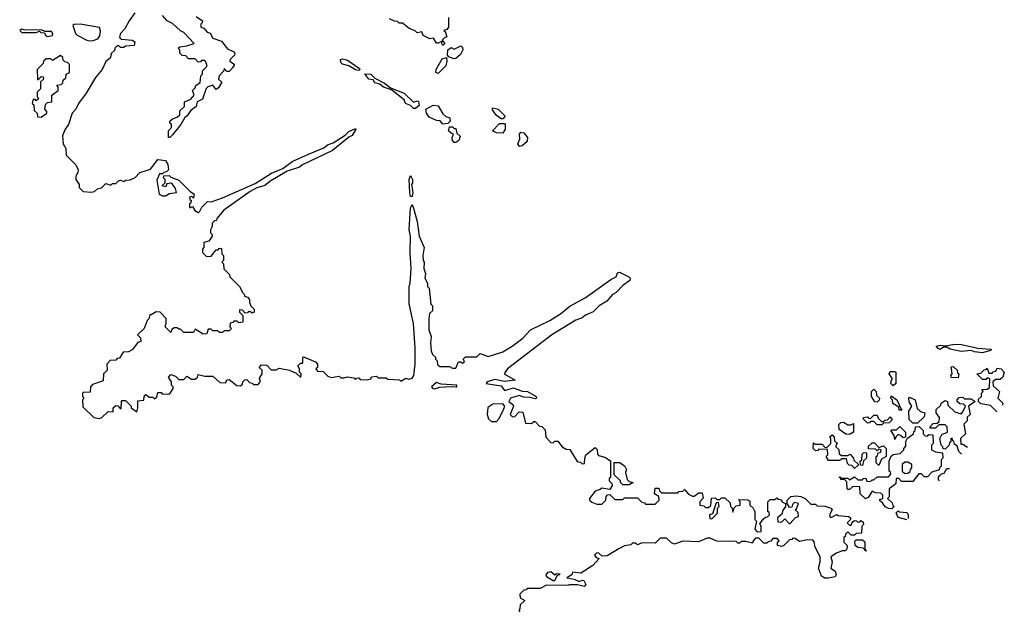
# Model space of a CAD drawing. Extents: x 2293139 to 2515392, y 824115 to 1006937.
# Tile 354 of 417: x 2476792 to 2482870, y 835735 to 839382. Entities that reach past the tile are written whole.
import ezdxf

# ---------------------------------------------------------------- set-up
doc = ezdxf.new("R2010")
doc.units = 0

msp = doc.modelspace()

# ---------------------------------------------------------------- linework, layer by layer
at = {"layer": '0CON10XD'}
for points in [[(2477503.3, 839425), (2477467.5, 839375), (2477442.5, 839325), (2477415, 839296.2), (2477408.8, 839275), (2477412.5, 839265), (2477421.7, 839261.7), (2477486, 839256), (2477502.5, 839245), (2477498.3, 839221.7), (2477445, 839217.5), (2477435, 839210), (2477415, 839210), (2477405, 839220), (2477395, 839220), (2477380, 839205), (2477378.3, 839191.7), (2477360, 839175), (2477350, 839145), (2477325, 839122.5), (2477302.5, 839075), (2477260, 839025), (2477202.9, 838927.1), (2477155, 838863.3), (2477140, 838830), (2477116.2, 838805), (2477094, 838735), (2477073.8, 838705), (2477057.5, 838665), (2477060, 838615), (2477077, 838587), (2477080, 838545), (2477140, 838485), (2477152.5, 838455), (2477151.7, 838438.3), (2477140, 838415), (2477140, 838395), (2477160, 838365), (2477160, 838345), (2477185, 838320), (2477235, 838317.5), (2477255, 838320), (2477273, 838337), (2477297, 838343), (2477310, 838355), (2477325, 838370), (2477355, 838360), (2477365, 838370), (2477385, 838370), (2477403, 838387), (2477415, 838390), (2477435, 838382.5), (2477445, 838390), (2477475, 838392.5), (2477505, 838407.5), (2477535, 838437.5), (2477600.7, 838459.3), (2477645, 838517.5), (2477691.7, 838511.7), (2477707, 838487), (2477710, 838455), (2477698.3, 838441.7), (2477681.7, 838438.3), (2477675, 838430), (2477655, 838430), (2477638.3, 838391.7), (2477652.5, 838305), (2477675, 838293.3), (2477695, 838293.3), (2477715, 838307.5), (2477760, 838315), (2477755, 838340), (2477736.7, 838366.7), (2477725, 838372.5), (2477701.7, 838368.3), (2477695, 838350), (2477670, 838355), (2477690, 838375), (2477690, 838395), (2477680, 838405), (2477681.7, 838418.3), (2477715, 838420), (2477725, 838410), (2477775, 838390), (2477843.3, 838323.3), (2477870, 838305), (2477865, 838280), (2477855, 838290), (2477840, 838285), (2477841.7, 838271.7), (2477850, 838265), (2477848.3, 838251.7), (2477840, 838245), (2477840, 838225), (2477845, 838220), (2477858.3, 838228.3), (2477873.6, 838203.6), (2477895, 838192), (2477902.5, 838195), (2477916.1, 838223.9), (2477951.7, 838258.3), (2477975, 838257.5), (2478045, 838282), (2478245, 838371.2), (2478347.5, 838435), (2478416.2, 838463.8), (2478475, 838506.7), (2478575, 838552), (2478669.7, 838590.3), (2478691.7, 838608.3), (2478727.7, 838622.3), (2478800.8, 838669.2), (2478825, 838691.2), (2478865, 838710), (2478867.5, 838705), (2478845, 838666.7), (2478824.1, 838655.9), (2478723.3, 838575), (2478537.5, 838485), (2478519.6, 838470.4), (2478443.8, 838446.2), (2478343, 838387), (2478305, 838358), (2478256.4, 838343.6), (2478215, 838321.2), (2478052.5, 838205), (2478010, 838155), (2478008.3, 838141.7), (2477995, 838140), (2477980, 838125), (2477980, 838105), (2477970, 838085), (2477970, 838065), (2477980, 838055), (2477980, 838045), (2477960, 838015), (2477930, 838005), (2477930, 837975), (2477920, 837965), (2477920, 837945), (2477945, 837920), (2477975, 837922.5), (2478005, 837960), (2478018.3, 837961.7), (2478025, 837970), (2478038.3, 837968.3), (2478040, 837935), (2478050, 837925), (2478050, 837895), (2478040, 837885), (2478050, 837875), (2478053, 837843), (2478088.3, 837808.3), (2478090, 837795), (2478150, 837735), (2478160, 837715)], [(2477881.7, 839401.7), (2477920, 839375), (2477918.3, 839361.7), (2477910, 839355), (2477910, 839335), (2477928.3, 839328.3), (2477950, 839305), (2477968.3, 839298.3), (2477985, 839267.5), (2478038.3, 839248.3), (2478075, 839201.2), (2478114, 839184), (2478120, 839175), (2478118, 839162), (2478092.5, 839135), (2478090, 839125), (2478117.5, 839105), (2478106.4, 839083.6), (2478085, 839062.5), (2478071.7, 839061.7), (2478055, 839080), (2478052.5, 839065), (2478023.3, 839035), (2478020, 839015), (2478040, 838995), (2478019.3, 838960.7), (2478005, 838950), (2477985, 838977.5), (2477953.6, 838966.4), (2477944, 838956), (2477920, 838890), (2477887.5, 838875), (2477881.2, 838845), (2477848.8, 838821.2), (2477825, 838786.7), (2477812, 838778), (2477786.2, 838735), (2477735, 838670), (2477720, 838655), (2477710, 838655), (2477710, 838695), (2477730, 838715), (2477730, 838735), (2477721.7, 838741.7), (2477720, 838755), (2477735, 838770), (2477765, 838780), (2477780, 838795), (2477781.7, 838818.3), (2477810, 838845), (2477810, 838875), (2477848.3, 838891.7), (2477870, 838915), (2477860, 838945), (2477875, 838960), (2477880, 838975), (2477907, 838993), (2477910, 839035), (2477920, 839045), (2477920, 839065), (2477947, 839093), (2477947, 839107), (2477935, 839130), (2477915, 839130), (2477908.3, 839121.7), (2477895, 839120), (2477875, 839140), (2477835, 839140), (2477818.3, 839158.3), (2477795, 839160), (2477780, 839175), (2477780, 839195), (2477770, 839205), (2477780, 839215), (2477825, 839220), (2477870, 839235), (2477805, 839302.5), (2477785, 839312.5), (2477735, 839357.5), (2477703.6, 839373.6), (2477675, 839407.5)], [(2479440, 839395), (2479440, 839335), (2479428.3, 839321.7), (2479410, 839315), (2479418.3, 839308.3), (2479430, 839275), (2479415, 839270), (2479400, 839255), (2479416, 839235), (2479405, 839223.3), (2479397.5, 839235), (2479400, 839250), (2479375, 839236.7), (2479365, 839237.5), (2479347, 839267), (2479325, 839262.5), (2479283.6, 839283.6), (2479275, 839307.5), (2479245, 839300), (2479233, 839313), (2479197.5, 839327.5), (2479155, 839360), (2479135, 839360), (2479125, 839370), (2479105, 839372.5), (2479075, 839387.5)], [(2476965, 839278.8), (2476995, 839283.3), (2476997.5, 839295), (2476988.3, 839308.3), (2476948.3, 839308.3), (2476925, 839320), (2476825, 839317.5), (2476805, 839322.5), (2476792.5, 839315), (2476805, 839303.3), (2476895, 839302.5), (2476915, 839310), (2476923, 839303), (2476945, 839300), (2476952.5, 839285), (2476965, 839278.8)], [(2477225, 839250.5), (2477245, 839253.1), (2477275, 839263.8), (2477288.1, 839281.9), (2477291.7, 839311.7), (2477284.2, 839334.2), (2477165, 839353.3), (2477128.3, 839351.7), (2477120, 839345), (2477136.4, 839296.4), (2477146.4, 839286.4), (2477206, 839256), (2477225, 839250.5)], [(2479475, 839140), (2479441.7, 839151.7), (2479433.3, 839163.3), (2479436.2, 839195), (2479455, 839210), (2479475, 839200), (2479515, 839220), (2479525, 839210), (2479527.5, 839195), (2479513, 839167), (2479485, 839142.5), (2479475, 839140)], [(2476925, 838780), (2476960, 838805), (2476960, 838815), (2476948.3, 838828.3), (2476951.7, 838858.3), (2476965, 838870), (2476990, 838875), (2476990, 838915), (2477030, 838945), (2477030, 838965), (2477021.7, 838978.3), (2477048.3, 838981.7), (2477058.3, 838991.7), (2477061.7, 839008.3), (2477077, 839023), (2477080, 839045), (2477100, 839055), (2477100, 839105), (2477088.3, 839118.3), (2477071.7, 839121.7), (2477061.7, 839131.7), (2477058.3, 839148.3), (2477045, 839160), (2476995, 839130), (2476985, 839140), (2476955, 839140), (2476940, 839125), (2476938.3, 839111.7), (2476900, 839075), (2476901.7, 839011.7), (2476908.3, 839011.7), (2476925, 839030), (2476938.3, 839028.3), (2476940, 839015), (2476921.7, 838998.3), (2476920, 838955), (2476900, 838935), (2476900, 838905), (2476910, 838895), (2476895, 838880), (2476888.3, 838888.3), (2476875, 838890), (2476870, 838865), (2476880, 838855), (2476881.7, 838821.7), (2476900, 838805), (2476901.7, 838781.7), (2476925, 838780)], [(2478885, 839067.5), (2478865, 839071.2), (2478825, 839097.5), (2478785, 839108), (2478775, 839117.5), (2478773.3, 839136.7), (2478785, 839140), (2478815, 839132.5), (2478889.3, 839079.3), (2478892.5, 839075), (2478885, 839067.5)], [(2479375, 839048.8), (2479362, 839055), (2479364, 839075), (2479400.3, 839139.7), (2479427.5, 839147.5), (2479430, 839125), (2479422.5, 839097.5), (2479375, 839048.8)], [(2479235, 838832.5), (2479223.9, 838833.9), (2479205, 838852.5), (2479173.6, 838863.6), (2479166.4, 838886.4), (2479088.3, 838948.3), (2479037.5, 838965), (2479015, 838983.8), (2478985, 838991.2), (2478975, 839010), (2478947.5, 839015), (2478922.5, 839047.5), (2478960, 839045), (2478985, 839020), (2479045, 838990), (2479081.7, 838961.7), (2479165, 838928.8), (2479223, 838873), (2479245, 838880), (2479255, 838876.7), (2479258.8, 838851.2), (2479235, 838832.5)], [(2479405, 838737.5), (2479387, 838757), (2479365, 838760), (2479320, 838780), (2479304.3, 838804.3), (2479300, 838830), (2479345, 838853.3), (2479375, 838850), (2479405, 838800), (2479423, 838783), (2479447.5, 838775), (2479450, 838755), (2479435, 838740), (2479405, 838737.5)], [(2479775, 838770), (2479765, 838770), (2479735, 838790), (2479710, 838825), (2479711.7, 838838.3), (2479745, 838830), (2479790, 838785), (2479775, 838770)], [(2479485, 838622.5), (2479475, 838622.5), (2479463.3, 838635), (2479462.5, 838655), (2479470, 838675), (2479455, 838680), (2479440, 838695), (2479445, 838720), (2479465, 838720), (2479475, 838710), (2479485, 838710), (2479491.7, 838681.7), (2479511.7, 838661.7), (2479502.5, 838635), (2479485, 838622.5)], [(2479775, 838680), (2479735, 838682.5), (2479710, 838695), (2479755, 838740), (2479785, 838740), (2479790, 838735), (2479790, 838705), (2479775, 838680)], [(2479878.3, 838598.3), (2479867.5, 838615), (2479880, 838645), (2479877.5, 838675), (2479885, 838687.5), (2479905, 838682.5), (2479927.5, 838655), (2479925, 838630), (2479895, 838602.5), (2479878.3, 838598.3)], [(2479215, 838290), (2479205, 838290), (2479201.2, 838315), (2479197.5, 838395), (2479205, 838420), (2479216.7, 838395), (2479216.4, 838373.6), (2479210, 838365), (2479218.8, 838315), (2479215, 838290)], [(2478160, 837715), (2478165, 837700), (2478180, 837685), (2478180, 837675), (2478198.3, 837668.3), (2478210, 837655), (2478210, 837635), (2478220, 837615), (2478240, 837595), (2478240, 837575), (2478225, 837570), (2478218.3, 837578.3), (2478205, 837580), (2478198.3, 837571.7), (2478185, 837570), (2478168.3, 837588.3), (2478150, 837590), (2478150, 837575), (2478170, 837555), (2478170, 837515), (2478145, 837510), (2478135, 837520), (2478115, 837520), (2478108.3, 837511.7), (2478091.7, 837508.3), (2478090, 837485), (2478100, 837475), (2478085, 837460), (2478055, 837460), (2478045, 837450), (2478025, 837450), (2478015, 837460), (2477985, 837460), (2477975, 837470), (2477955, 837470), (2477948.3, 837441.7), (2477925, 837440), (2477875, 837470), (2477865, 837450), (2477805, 837450), (2477785, 837470), (2477775, 837470), (2477765, 837480), (2477745, 837480), (2477731.7, 837468.3), (2477725, 837450), (2477690, 837485), (2477697.5, 837505), (2477697, 837537), (2477660, 837575), (2477635, 837577.5), (2477605, 837560), (2477595, 837560), (2477590, 837535), (2477580, 837525), (2477560, 837475), (2477520, 837435), (2477538.3, 837418.3), (2477540, 837395), (2477521.7, 837388.3), (2477487, 837343), (2477465, 837330), (2477431.7, 837328.3), (2477408.3, 837291.7), (2477395, 837290), (2477385, 837280), (2477351.7, 837278.3), (2477330, 837255), (2477331.7, 837218.3), (2477310, 837195), (2477308.3, 837151.7), (2477241.7, 837128.3), (2477230, 837115), (2477228.3, 837081.7), (2477185, 837080), (2477180, 837075), (2477180, 837055), (2477190, 837045), (2477180, 837035), (2477181.7, 836991.7), (2477250, 836925), (2477285, 836920), (2477300, 836925), (2477338.3, 836961.7), (2477370, 836960), (2477370, 836985), (2477385, 837000), (2477398.3, 836998.3), (2477411.7, 836981.7), (2477418.3, 836981.7), (2477420, 837025), (2477425, 837030), (2477445, 837030), (2477480, 836995), (2477480, 836985), (2477515, 836960), (2477522.5, 836985), (2477521.7, 837028.3), (2477558.3, 837031.7), (2477560, 837055), (2477571.7, 837068.3), (2477591.7, 837051.7), (2477615, 837050), (2477625, 837040), (2477638.3, 837051.7), (2477645, 837080), (2477665, 837080), (2477675, 837070), (2477718.3, 837071.7), (2477740, 837105), (2477740, 837115), (2477730, 837125), (2477730, 837145), (2477710, 837175), (2477725, 837190), (2477755, 837180), (2477775, 837160), (2477805, 837160), (2477825, 837180), (2477853, 837163), (2477875, 837162.5), (2477890, 837175), (2477895, 837190), (2477935, 837180), (2477985, 837180), (2478028.3, 837141.7), (2478065, 837140), (2478071.7, 837158.3), (2478085, 837160), (2478133, 837123), (2478155, 837120), (2478168.3, 837131.7), (2478170, 837145), (2478181.7, 837158.3), (2478195, 837160), (2478211.7, 837141.7), (2478228.3, 837138.3), (2478235, 837130), (2478265, 837130), (2478277.5, 837145), (2478277.5, 837157.5), (2478270, 837165), (2478290, 837195), (2478288.3, 837218.3), (2478270, 837235), (2478285, 837250), (2478318.3, 837248.3), (2478345, 837220), (2478375, 837220), (2478395, 837230), (2478457, 837217), (2478498.3, 837198.3), (2478527, 837173), (2478530, 837195), (2478520, 837205), (2478520, 837225), (2478510, 837245), (2478525, 837260), (2478540, 837260), (2478540, 837295), (2478545, 837300), (2478618.3, 837268.3), (2478630, 837255), (2478630, 837235), (2478620, 837225), (2478631.7, 837211.7), (2478665, 837210), (2478695, 837180), (2478715, 837172.5), (2478765, 837180), (2478775, 837170), (2478795, 837170), (2478815, 837177.5), (2478855, 837170), (2478865, 837160), (2478871.7, 837168.3), (2478885, 837170), (2478895, 837160), (2478935, 837157.5), (2478960, 837165), (2478965, 837177.5), (2478995, 837180), (2479005, 837170), (2479055, 837170), (2479065, 837162.5), (2479137.5, 837157.5), (2479145, 837150), (2479175, 837167.5), (2479195, 837162.5), (2479215, 837167.5), (2479226.2, 837185), (2479233.3, 837255), (2479233.8, 837355), (2479223.6, 837506.4), (2479197, 837627), (2479196.7, 837735), (2479203.3, 837755), (2479209.2, 837845), (2479202, 837945), (2479204.2, 838045), (2479197.5, 838085), (2479205, 838220), (2479215, 838240), (2479227, 838203), (2479246, 838135), (2479258.8, 838045), (2479290, 837975), (2479280, 837925), (2479282.5, 837895), (2479290, 837885), (2479287.5, 837845), (2479297.5, 837815), (2479292.5, 837785), (2479310, 837755), (2479310, 837735), (2479320, 837725), (2479330, 837625), (2479340, 837615), (2479340, 837585), (2479323, 837567), (2479317.5, 837535), (2479317, 837467), (2479332.5, 837425), (2479327.5, 837385), (2479333, 837337), (2479340, 837315), (2479358.3, 837298.3), (2479360, 837285), (2479370, 837275), (2479371.7, 837251.7), (2479385, 837240), (2479445, 837240), (2479465, 837230), (2479485, 837230), (2479501.7, 837268.3), (2479515, 837270), (2479525, 837260), (2479538.3, 837271.7), (2479530, 837285), (2479545, 837300), (2479615, 837300), (2479635, 837320), (2479685, 837302.5), (2479775, 837331.2), (2479833.3, 837365), (2479897.5, 837415), (2479945, 837467.5), (2480065, 837523.8), (2480130, 837565), (2480187.7, 837612.3), (2480282.5, 837665), (2480442.3, 837777.7), (2480473.3, 837795), (2480481.7, 837818.3), (2480495, 837823.3), (2480553.3, 837795), (2480560, 837785), (2480558, 837772), (2480515, 837740), (2480475, 837697.5), (2480452.5, 837685), (2480416, 837644), (2480370, 837615), (2480333, 837577), (2480285, 837556.7), (2480265, 837540), (2480225, 837526.7), (2480076.7, 837435), (2479803.8, 837225), (2479783.3, 837195), (2479850, 837155), (2479785, 837148), (2479725, 837160.8), (2479677.5, 837145), (2479672.5, 837135), (2479765, 837120), (2479785, 837091.2), (2479841.1, 837108.9), (2479895, 837087.8), (2479926, 837086), (2479980, 837055), (2479983.3, 837045), (2479975, 837040), (2479940.3, 837049.7), (2479905, 837051.5), (2479875, 837062), (2479821.2, 837045), (2479812.5, 837025), (2479836.4, 837006.4), (2479840, 836995), (2479820, 836945), (2479835, 836930), (2479848.3, 836931.7), (2479875, 836960), (2479898.3, 836958.3), (2479915, 836890), (2479951.7, 836888.3), (2479965, 836900), (2479975, 836900), (2480001.7, 836871.7), (2480015, 836870), (2480035, 836850), (2480040, 836805), (2480071.7, 836771.7), (2480085, 836770), (2480095, 836780), (2480115, 836780), (2480140, 836745), (2480165, 836730), (2480188.3, 836728.3), (2480233, 836653), (2480255, 836650), (2480265, 836640), (2480278.3, 836641.7), (2480280, 836675), (2480287.5, 836695), (2480345, 836740), (2480357, 836727), (2480358.3, 836698.3), (2480365, 836690), (2480405, 836680), (2480438.3, 836658.3), (2480440, 836555), (2480431.7, 836548.3), (2480430, 836535), (2480448.3, 836518.3), (2480450, 836505), (2480435, 836480), (2480385, 836490), (2480375, 836480), (2480345, 836470), (2480310, 836425), (2480310, 836415), (2480323, 836403), (2480355, 836390), (2480385, 836390), (2480410, 836415), (2480411.7, 836438.3), (2480421.7, 836448.3), (2480435, 836450), (2480465, 836420), (2480515, 836420), (2480525, 836430), (2480605, 836430), (2480631.7, 836401.7), (2480648.3, 836398.3), (2480655, 836390), (2480715, 836390), (2480740, 836415), (2480738.3, 836438.3), (2480710, 836455), (2480715, 836490), (2480738.3, 836488.3), (2480741.7, 836471.7), (2480755, 836460), (2480855, 836460), (2480861.7, 836468.3), (2480885, 836470), (2480895, 836480), (2480921.7, 836451.7), (2480945, 836440), (2480955, 836440), (2480985, 836460), (2481005, 836460), (2481011.7, 836428.3), (2480990, 836405), (2480990, 836385), (2481015, 836380), (2481025, 836370), (2481045, 836370), (2481058.3, 836381.7), (2481061.7, 836428.3), (2481085, 836430), (2481095, 836420), (2481115, 836420), (2481125, 836430), (2481145, 836430), (2481178.3, 836398.3), (2481180, 836375), (2481190, 836365), (2481195, 836340), (2481201.7, 836368.3), (2481215, 836380), (2481240, 836385), (2481240, 836405), (2481231.7, 836418.3), (2481287, 836417), (2481298.3, 836408.3), (2481300, 836385), (2481320, 836365), (2481330, 836345), (2481330, 836295), (2481340, 836285)], [(2482735, 837324.3), (2482685, 837331.1), (2482665, 837340), (2482602.7, 837332.7), (2482535, 837347.5), (2482515, 837360), (2482495, 837360), (2482475, 837346.2), (2482461.4, 837351.4), (2482450, 837365), (2482475, 837371.2), (2482505, 837367.5), (2482565, 837378.8), (2482605, 837376.7), (2482707, 837353), (2482785, 837347.5), (2482790, 837345), (2482785, 837340), (2482735, 837324.3)], [(2482585, 837170), (2482541.7, 837171.7), (2482540, 837185), (2482547.5, 837195), (2482541.7, 837238.3), (2482555, 837240), (2482578.3, 837218.3), (2482581.7, 837201.7), (2482590, 837195), (2482585, 837170)], [(2482185, 837120), (2482170, 837135), (2482173, 837157), (2482180, 837165), (2482160, 837195), (2482165, 837210), (2482195, 837210), (2482200, 837205), (2482200, 837135), (2482185, 837120)], [(2482824.2, 836960.8), (2482785, 837000), (2482725, 837010), (2482710, 837025), (2482711.7, 837038.3), (2482730, 837055), (2482730, 837075), (2482740, 837085), (2482731.7, 837098.3), (2482765, 837100), (2482778.3, 837111.7), (2482780, 837165), (2482765, 837170), (2482755, 837160), (2482735, 837160), (2482700, 837195), (2482725, 837200), (2482745, 837220), (2482758.3, 837221.7), (2482765, 837230), (2482775, 837200), (2482795, 837200), (2482801.7, 837208.3), (2482818.3, 837211.7), (2482825, 837230), (2482850, 837225), (2482870, 837205), (2482860, 837175), (2482845, 837160), (2482815, 837160), (2482800, 837145), (2482801.7, 837121.7), (2482840, 837085), (2482830, 837045), (2482860, 837015), (2482858.8, 837002.4)], [(2479355, 837102.9), (2479385, 837112.2), (2479455, 837117.5), (2479485, 837114), (2479490, 837115), (2479490, 837125), (2479395, 837131.2), (2479365, 837142.5), (2479333.8, 837115), (2479342.5, 837105), (2479355, 837102.9)], [(2482085, 837020), (2482071.7, 837021.7), (2482050, 837055), (2482050, 837085), (2482065, 837100), (2482080, 837085), (2482081.7, 837061.7), (2482100, 837045), (2482098.3, 837031.7), (2482085, 837020)], [(2482235, 836970), (2482221.7, 836971.7), (2482218.3, 836988.3), (2482181.7, 837011.7), (2482180, 837035), (2482170, 837045), (2482171.7, 837058.3), (2482207.5, 837035), (2482231.7, 836981.7), (2482240, 836975), (2482235, 836970)], [(2479735, 836900), (2479751.2, 836918.8), (2479781.7, 836978.3), (2479787.5, 836995), (2479775, 837010), (2479712.1, 837007.9), (2479683.1, 836986.9), (2479678.1, 836945), (2479687, 836917), (2479705, 836901.2), (2479735, 836900)], [(2482335, 836890), (2482305, 836890), (2482283, 836913), (2482280, 836965), (2482300, 836995), (2482283, 837023), (2482280, 837045), (2482285, 837050), (2482320, 837035), (2482331.7, 836981.7), (2482351.7, 836961.7), (2482380, 836955), (2482375, 836930), (2482335, 836890)], [(2482606.4, 836699.5), (2482590, 836715), (2482578.3, 836748.3), (2482561.7, 836761.7), (2482558.3, 836778.3), (2482551.7, 836781.7), (2482548.3, 836798.3), (2482540, 836795), (2482540, 836775), (2482531.7, 836768.3), (2482530, 836755), (2482505, 836730), (2482491.7, 836731.7), (2482490, 836745), (2482480, 836755), (2482472.5, 836795), (2482485, 836820), (2482520, 836835), (2482517, 836867), (2482505, 836880), (2482465, 836880), (2482445, 836860), (2482415, 836860), (2482410, 836865), (2482431.7, 836888.3), (2482455, 836890), (2482468.3, 836901.7), (2482470, 836925), (2482450, 836955), (2482450, 836975), (2482478.3, 837001.7), (2482480, 837015), (2482505, 837030), (2482520, 837025), (2482521.7, 837001.7), (2482565, 836960), (2482595, 836950), (2482605, 836950), (2482615, 836960), (2482630, 836995), (2482618.3, 837008.3), (2482595, 837010), (2482580, 837025), (2482580, 837035), (2482591.7, 837048.3), (2482615, 837050), (2482625, 837040), (2482665, 837040), (2482690, 837025), (2482650, 836995), (2482660, 836945), (2482641.7, 836928.3), (2482640, 836905), (2482620, 836885), (2482630, 836825), (2482600, 836795), (2482601.7, 836761.7), (2482615, 836760), (2482642.8, 836743.1)], [(2482115, 836880), (2482085, 836880), (2482065, 836900), (2482045, 836900), (2482038.3, 836891.7), (2482025, 836890), (2482000, 836915), (2482000, 836925), (2482025, 836930), (2482031.7, 836921.7), (2482045, 836920), (2482065, 836940), (2482085, 836940), (2482091.7, 836921.7), (2482111.7, 836901.7), (2482125, 836900), (2482131.7, 836908.3), (2482148.3, 836911.7), (2482165, 836930), (2482178.3, 836911.7), (2482158.3, 836891.7), (2482125, 836890), (2482115, 836880)], [(2481915, 836820), (2481891.7, 836821.7), (2481851.7, 836851.7), (2481848.3, 836881.7), (2481860, 836895), (2481877, 836897), (2481905, 836880), (2481925, 836880), (2481938.3, 836888.3), (2481940, 836835), (2481915, 836820)], [(2481945, 836610), (2481928.3, 836628.3), (2481911.7, 836631.7), (2481901.7, 836641.7), (2481895, 836670), (2481865, 836670), (2481855, 836660), (2481785, 836660), (2481770, 836685), (2481780, 836695), (2481778.3, 836728.3), (2481725, 836730), (2481718.3, 836721.7), (2481705, 836720), (2481690, 836735), (2481691.7, 836768.3), (2481705, 836760), (2481745, 836760), (2481761.7, 836741.7), (2481775, 836740), (2481800, 836765), (2481800, 836795), (2481790, 836805), (2481808.3, 836818.3), (2481820, 836805), (2481821.7, 836781.7), (2481840, 836765), (2481831.7, 836758.3), (2481830, 836745), (2481848.3, 836728.3), (2481851.7, 836701.7), (2481865, 836690), (2481905, 836690), (2481918.3, 836698.3), (2481940, 836675), (2481941.7, 836661.7), (2481968.3, 836638.3), (2481968.3, 836631.7), (2481945, 836610)], [(2482175, 836362.5), (2482155, 836363.3), (2482133.9, 836373.9), (2482118.3, 836398.3), (2482101.7, 836411.7), (2482101.7, 836418.3), (2482120, 836425), (2482120, 836445), (2482108.3, 836458.3), (2482075, 836460), (2482055, 836470), (2482029.3, 836430.7), (2482013, 836423), (2481980, 836455), (2481978.3, 836498.3), (2481935, 836500), (2481915, 836480), (2481905, 836480), (2481900, 836485), (2481898.3, 836528.3), (2481885, 836540), (2481861.7, 836541.7), (2481860, 836550), (2481850, 836555), (2481855, 836560), (2481860, 836550), (2481905, 836550), (2481915, 836540), (2481945, 836560), (2481965, 836540), (2481995, 836540), (2482001.7, 836548.3), (2482015, 836550), (2482021.7, 836531.7), (2482045, 836530), (2482055, 836540), (2482065, 836540), (2482085, 836560), (2482155, 836560), (2482170, 836575), (2482168.3, 836588.3), (2482160, 836595), (2482160, 836655), (2482170, 836685), (2482185, 836697.5), (2482227, 836703), (2482250, 836725), (2482250, 836735), (2482261.7, 836748.3), (2482262.5, 836777.5), (2482271.7, 836798.3), (2482310, 836825), (2482311.7, 836838.3), (2482320, 836845), (2482321.7, 836868.3), (2482345, 836870), (2482370, 836845), (2482370, 836825), (2482381.7, 836811.7), (2482395, 836810), (2482405, 836820), (2482428.3, 836818.3), (2482430, 836765), (2482420, 836755), (2482420, 836725), (2482445, 836712.5), (2482488.3, 836708.3), (2482490, 836675), (2482480, 836665), (2482480, 836625), (2482470, 836615), (2482468.3, 836601.7), (2482421.7, 836588.3), (2482395, 836560), (2482375, 836560), (2482358.3, 836578.3), (2482341.7, 836578.3), (2482305, 836530), (2482235, 836530), (2482218.3, 836548.3), (2482201.7, 836548.3), (2482200, 836515), (2482160, 836485), (2482160, 836435), (2482150, 836425), (2482178.3, 836398.3), (2482181.7, 836381.7), (2482190, 836375), (2482175, 836362.5)], [(2482195, 836790), (2482190, 836815), (2482170, 836845), (2482175, 836850), (2482205, 836850), (2482225, 836870), (2482260, 836835), (2482260, 836805), (2482245, 836800), (2482230, 836815), (2482215, 836820), (2482201.7, 836808.3), (2482195, 836790)], [(2482095, 836630), (2482080, 836645), (2482080, 836685), (2482088.3, 836691.7), (2482091.7, 836708.3), (2482108.3, 836711.7), (2482110, 836725), (2482095, 836730), (2482085, 836720), (2482075, 836730), (2482031.7, 836731.7), (2482031.7, 836748.3), (2482055, 836770), (2482068.3, 836768.3), (2482095, 836740), (2482125, 836750), (2482140, 836735), (2482140, 836685), (2482111.7, 836668.3), (2482095, 836630)], [(2481995, 836630), (2481981.7, 836631.7), (2481980, 836655), (2481990, 836665), (2481991.7, 836698.3), (2482001.7, 836708.3), (2482015, 836710), (2482020, 836705), (2482020, 836675), (2482001.7, 836658.3), (2481995, 836630)], [(2480555, 836510), (2480515, 836510), (2480500, 836525), (2480500, 836535), (2480461.7, 836571.7), (2480461.7, 836648.3), (2480497, 836647), (2480527.5, 836625), (2480537.5, 836605), (2480532.5, 836585), (2480541.7, 836541.7), (2480555, 836530), (2480580, 836525), (2480555, 836510)], [(2482255, 836580), (2482275, 836582.5), (2482288.3, 836591.7), (2482290, 836605), (2482300, 836615), (2482300, 836635), (2482275, 836650), (2482255, 836650), (2482240, 836635), (2482240, 836595), (2482255, 836580)], [(2482469.2, 836534.9), (2482463, 836543), (2482463, 836557), (2482471.7, 836568.3), (2482481.7, 836578.3), (2482498.3, 836581.7), (2482515, 836610), (2482531.8, 836610)], [(2481340, 836285), (2481330, 836235), (2481345, 836220), (2481368.3, 836221.7), (2481370, 836255), (2481361.7, 836268.3), (2481381.7, 836298.3), (2481395, 836310), (2481408.3, 836311.7), (2481420, 836325), (2481418.3, 836338.3), (2481410, 836345), (2481410, 836405), (2481425, 836420), (2481455, 836420), (2481465, 836430), (2481471.7, 836421.7), (2481488.3, 836418.3), (2481501.7, 836401.7), (2481520, 836395), (2481520, 836375), (2481501.7, 836348.3), (2481498.3, 836331.7), (2481470, 836305), (2481471.7, 836281.7), (2481495, 836280), (2481515, 836300), (2481541.7, 836271.7), (2481548.3, 836271.7), (2481581.7, 836308.3), (2481600, 836315), (2481598.3, 836338.3), (2481580, 836355), (2481588.3, 836361.7), (2481600, 836395), (2481575, 836400), (2481561.7, 836388.3), (2481558.3, 836371.7), (2481545, 836370), (2481530, 836395), (2481530, 836415), (2481553, 836437), (2481585, 836442.5), (2481615, 836437.5), (2481640, 836425), (2481675, 836390), (2481705, 836390), (2481715, 836380), (2481765, 836377.5), (2481800, 836365), (2481807.5, 836355), (2481790, 836325), (2481795, 836310), (2481805, 836310), (2481835, 836327.5), (2481845, 836320), (2481910, 836315), (2481920, 836305), (2481920, 836295), (2481900, 836275), (2481915, 836260), (2481925, 836260), (2481931.7, 836278.3), (2481945, 836290), (2481958.3, 836288.3), (2481965, 836280), (2481978.3, 836281.7), (2481985, 836290), (2481998.3, 836278.3), (2482000, 836265), (2481990, 836255), (2481988.3, 836211.7), (2481955, 836210), (2481945, 836200), (2481925, 836200), (2481905, 836220), (2481890, 836205), (2481888.3, 836191.7), (2481880, 836185), (2481880, 836155), (2481900, 836135), (2481898.3, 836111.7), (2481887, 836103), (2481868.3, 836101.7), (2481835, 836087.5), (2481800, 836065), (2481807.5, 836035), (2481800, 835995), (2481826.4, 835976.4), (2481832.5, 835955), (2481825, 835942.5), (2481785, 835932.5), (2481763, 835933), (2481742.5, 835945), (2481722.5, 835995), (2481732.5, 836035), (2481732.5, 836065), (2481702.5, 836125), (2481697, 836157), (2481688.3, 836168.3), (2481655, 836170), (2481605, 836160), (2481578.3, 836178.3), (2481565, 836180), (2481558.3, 836171.7), (2481545, 836170), (2481510, 836135), (2481495, 836130), (2481470, 836135), (2481470, 836155), (2481480, 836165), (2481468.3, 836178.3), (2481441.7, 836178.3), (2481428.3, 836161.7), (2481411.7, 836158.3), (2481405, 836150), (2481385, 836150), (2481355, 836180), (2481335, 836180), (2481320, 836165), (2481315, 836150), (2481275, 836160), (2481245, 836160), (2481235, 836150), (2481225, 836150), (2481215, 836160), (2481095, 836162.5), (2481055, 836180), (2481035, 836180), (2480981.7, 836158.3), (2480885, 836162.5), (2480835, 836143.3), (2480815, 836152.5), (2480785, 836180), (2480745, 836180), (2480715, 836150), (2480635, 836152.5), (2480605, 836140), (2480595, 836150), (2480575, 836150), (2480565, 836140), (2480525, 836132.5), (2480490, 836115), (2480419.3, 836070.7), (2480388.3, 836068.3), (2480367, 836087), (2480355, 836090), (2480340, 836075), (2480351.7, 836061.7), (2480370, 836055), (2480329.3, 836010.7), (2480256.4, 835963.6), (2480205, 835970), (2480200, 835955), (2480170, 835935), (2480215, 835926.7), (2480245, 835912.5), (2480265, 835921.2), (2480275, 835918.8), (2480287.5, 835895), (2480277, 835883), (2480235, 835892.5), (2480185, 835892.5), (2480175, 835887.5), (2480045, 835890), (2480005, 835870), (2479925, 835870), (2479918.3, 835861.7), (2479905, 835860), (2479880, 835835), (2479881.7, 835811.7), (2479910, 835795), (2479881.7, 835768.3), (2479880, 835745), (2479872.5, 835735), (2479880, 835725)], [(2481065, 836300), (2481100, 836335), (2481100, 836365), (2481110, 836375), (2481105, 836400), (2481091.7, 836398.3), (2481068.3, 836331.7), (2481050, 836325), (2481051.7, 836301.7), (2481065, 836300)], [(2482268.6, 836294.1), (2482215, 836307.5), (2482202.5, 836337.5), (2482215, 836350), (2482222.5, 836342.5), (2482268.3, 836338.3), (2482277.5, 836325), (2482275.8, 836302.7)], [(2482015, 836100), (2481998.3, 836118.3), (2481965, 836122.5), (2481950, 836135), (2481948.3, 836161.7), (2481955, 836170), (2481995, 836170), (2482008.3, 836158.3), (2482010, 836110), (2482020, 836105), (2482015, 836100)], [(2480095, 835920), (2480110, 835950), (2480128.3, 835958.3), (2480105, 835960), (2480095, 835952.5), (2480071.7, 835971.7), (2480050.7, 835969.3), (2480040, 835955), (2480043.3, 835943.3), (2480085, 835920), (2480095, 835920)]]:
    msp.add_lwpolyline(points, dxfattribs=at)

doc.saveas('drawing.dxf')
